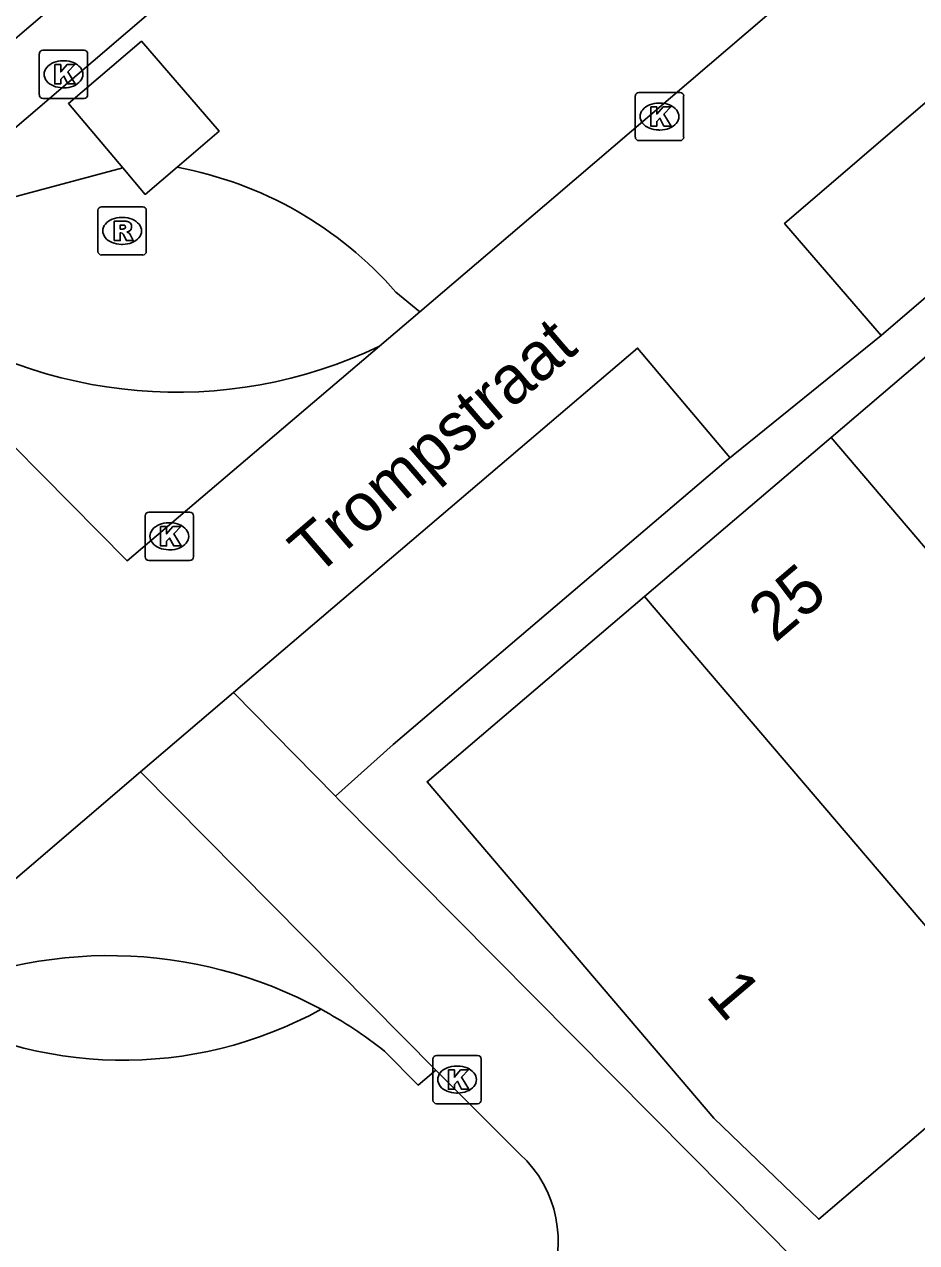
# Model space of a CAD drawing. Extents: x 160379 to 161131, y 383940 to 384849.
# Drawn here: x 160690.21 to 160708.69, y 384618.55 to 384643.8 of the extents above; entities that cross this region are included whole.
import ezdxf

# ---------------------------------------------------------------- set-up
doc = ezdxf.new("R2010")
doc.units = 0
for name, color, linetype in [('IMGEO_Groenvoorziening', 7, 'Continuous'), ('IMGEO_Kolk', 7, 'Continuous'), ('IMGEO_Openbare_ruimte_label', 7, 'Continuous'), ('IMGEO_Pand', 7, 'Continuous'), ('IMGEO_Pand_nummerreeks', 7, 'Continuous'), ('IMGEO_Rioolput', 7, 'Continuous'), ('IMGEO_Voetgangersgebied_open', 7, 'Continuous'), ('IMGEO_Voetpad_gesloten', 7, 'Continuous'), ('IMGEO_Voetpad_halfverhard', 7, 'Continuous')]:
    doc.layers.add(name, color=color, linetype=linetype)

msp = doc.modelspace()

# ---------------------------------------------------------------- linework, layer by layer
at = {"layer": 'IMGEO_Groenvoorziening'}
for points in [[(160712.616, 384641.352), (160711.93, 384640.763), (160707.952, 384637.348)], [(160692.249, 384640.822), (160688.115, 384639.718)], [(160698.397, 384637.84), (160697.903, 384638.25)], [(160704.741, 384634.75), (160697.843, 384628.87), (160696.648, 384627.802)]]:
    msp.add_lwpolyline(points, dxfattribs=at)
for centre, radius, start, end in [((160691.917, 384633.027), 7.944, 41.1092, 79.4637), ((160692.25, 384630.839), 8.51, 239.1118, 298.8327)]:
    msp.add_arc(centre, radius, start, end, dxfattribs=at)
at = {"layer": 'IMGEO_Kolk'}
for p, q in [((160690.591, 384643.264), (160691.443, 384643.264)), ((160690.516, 384642.338), (160690.516, 384643.19)), ((160691.004, 384643.044), (160691.029, 384643.044)), ((160691.517, 384643.19), (160691.517, 384642.338)), ((160691.027, 384642.484), (160691.002, 384642.484)), ((160691.443, 384642.264), (160690.591, 384642.264)), ((160702.862, 384641.463), (160702.862, 384642.315)), ((160702.937, 384642.389), (160703.789, 384642.389)), ((160703.863, 384642.315), (160703.863, 384641.463)), ((160703.35, 384642.169), (160703.375, 384642.169)), ((160703.373, 384641.609), (160703.348, 384641.609)), ((160703.789, 384641.389), (160702.937, 384641.389)), ((160692.708, 384632.762), (160692.708, 384633.614)), ((160692.783, 384633.688), (160693.635, 384633.688)), ((160693.709, 384633.614), (160693.709, 384632.762)), ((160693.196, 384633.468), (160693.221, 384633.468)), ((160693.219, 384632.908), (160693.194, 384632.908)), ((160693.635, 384632.688), (160692.783, 384632.688)), ((160698.669, 384621.502), (160698.669, 384622.354)), ((160698.744, 384622.428), (160699.596, 384622.428)), ((160699.67, 384622.354), (160699.67, 384621.502)), ((160699.157, 384622.208), (160699.182, 384622.208)), ((160699.18, 384621.648), (160699.155, 384621.648)), ((160699.596, 384621.428), (160698.744, 384621.428))]:
    msp.add_line(p, q, dxfattribs=at)
for points in [[(160690.591, 384643.264), (160691.443, 384643.264)], [(160690.516, 384642.338), (160690.516, 384643.19)], [(160690.837, 384642.964), (160690.96, 384642.964), (160690.96, 384642.813), (160691.09, 384642.964), (160691.254, 384642.964), (160691.108, 384642.813), (160691.261, 384642.564), (160691.109, 384642.564), (160691.024, 384642.728), (160690.96, 384642.661), (160690.96, 384642.564), (160690.837, 384642.564), (160690.837, 384642.964)], [(160691.517, 384643.19), (160691.517, 384642.338)], [(160691.443, 384642.264), (160690.591, 384642.264)], [(160702.862, 384641.463), (160702.862, 384642.315)], [(160702.937, 384642.389), (160703.789, 384642.389)], [(160703.863, 384642.315), (160703.863, 384641.463)], [(160703.183, 384642.089), (160703.306, 384642.089), (160703.306, 384641.938), (160703.436, 384642.089), (160703.6, 384642.089), (160703.454, 384641.938), (160703.607, 384641.689), (160703.455, 384641.689), (160703.37, 384641.853), (160703.306, 384641.786), (160703.306, 384641.689), (160703.183, 384641.689), (160703.183, 384642.089)], [(160703.789, 384641.389), (160702.937, 384641.389)], [(160692.708, 384632.762), (160692.708, 384633.614)], [(160692.783, 384633.688), (160693.635, 384633.688)], [(160693.709, 384633.614), (160693.709, 384632.762)], [(160693.029, 384633.388), (160693.152, 384633.388), (160693.152, 384633.237), (160693.282, 384633.388), (160693.446, 384633.388), (160693.3, 384633.237), (160693.453, 384632.988), (160693.301, 384632.988), (160693.216, 384633.152), (160693.152, 384633.085), (160693.152, 384632.988), (160693.029, 384632.988), (160693.029, 384633.388)], [(160693.635, 384632.688), (160692.783, 384632.688)], [(160698.669, 384621.502), (160698.669, 384622.354)], [(160698.744, 384622.428), (160699.596, 384622.428)], [(160699.67, 384622.354), (160699.67, 384621.502)], [(160698.99, 384622.128), (160699.113, 384622.128), (160699.113, 384621.977), (160699.243, 384622.128), (160699.407, 384622.128), (160699.261, 384621.977), (160699.414, 384621.728), (160699.262, 384621.728), (160699.177, 384621.892), (160699.113, 384621.825), (160699.113, 384621.728), (160698.99, 384621.728), (160698.99, 384622.128)], [(160699.596, 384621.428), (160698.744, 384621.428)]]:
    msp.add_lwpolyline(points, dxfattribs=at)
for centre, start, end in [((160690.593, 384643.188), 91.552, 178.448), ((160690.593, 384643.188), 91.552, 178.448), ((160691.441, 384643.188), 1.552, 88.448), ((160691.441, 384643.188), 1.552, 88.448), ((160690.593, 384642.34), 181.552, 268.448), ((160690.593, 384642.34), 181.552, 268.448), ((160691.441, 384642.34), 271.552, 358.448), ((160691.441, 384642.34), 271.552, 358.448), ((160702.939, 384642.313), 91.552, 178.448), ((160702.939, 384642.313), 91.552, 178.448), ((160703.787, 384642.313), 1.552, 88.448), ((160703.787, 384642.313), 1.552, 88.448), ((160702.939, 384641.465), 181.552, 268.448), ((160702.939, 384641.465), 181.552, 268.448), ((160703.787, 384641.465), 271.552, 358.448), ((160703.787, 384641.465), 271.552, 358.448), ((160692.785, 384633.612), 91.552, 178.448), ((160692.785, 384633.612), 91.552, 178.448), ((160693.633, 384633.612), 1.552, 88.448), ((160693.633, 384633.612), 1.552, 88.448), ((160692.785, 384632.764), 181.552, 268.448), ((160692.785, 384632.764), 181.552, 268.448), ((160693.633, 384632.764), 271.552, 358.448), ((160693.633, 384632.764), 271.552, 358.448), ((160698.746, 384622.352), 91.552, 178.448), ((160698.746, 384622.352), 91.552, 178.448), ((160699.594, 384622.352), 1.552, 88.448), ((160699.594, 384622.352), 1.552, 88.448), ((160698.746, 384621.504), 181.552, 268.448), ((160698.746, 384621.504), 181.552, 268.448), ((160699.594, 384621.504), 271.552, 358.448), ((160699.594, 384621.504), 271.552, 358.448)]:
    msp.add_arc(centre, 0.0765, start, end, dxfattribs=at)
for centre, major_axis, ratio, start_param, end_param in [((160691.003, 384642.764), (-0.387, 0.002), 0.722429, 4.712389, 7.853982), ((160691.028, 384642.764), (-0.39, 0.002), 0.717154, 1.570796, 4.712389), ((160703.349, 384641.889), (-0.387, 0.002), 0.722429, 4.712389, 7.853982), ((160703.374, 384641.889), (-0.39, 0.002), 0.717154, 1.570796, 4.712389), ((160693.195, 384633.188), (-0.387, 0.002), 0.722429, 4.712389, 7.853982), ((160693.22, 384633.188), (-0.39, 0.002), 0.717154, 1.570796, 4.712389), ((160699.156, 384621.928), (-0.387, 0.002), 0.722429, 4.712389, 7.853982), ((160699.181, 384621.928), (-0.39, 0.002), 0.717154, 1.570796, 4.712389)]:
    msp.add_ellipse(centre, major_axis=major_axis, ratio=ratio, start_param=start_param, end_param=end_param, dxfattribs=at)
at = {"layer": 'IMGEO_Pand'}
for points in [[(160706.918, 384635.239), (160710.78, 384638.533)], [(160703.054, 384631.943), (160706.918, 384635.239)], [(160714.4, 384626.456), (160712.86, 384628.264), (160706.918, 384635.239)], [(160710.537, 384623.165), (160710.942, 384622.689), (160706.66, 384619.033), (160704.491, 384621.131), (160698.547, 384628.1), (160703.054, 384631.943)], [(160710.537, 384623.165), (160708.996, 384624.972), (160703.054, 384631.943)]]:
    msp.add_lwpolyline(points, dxfattribs=at)
at = {"layer": 'IMGEO_Rioolput'}
for p, q in [((160691.731, 384639.093), (160691.731, 384639.945)), ((160691.806, 384640.019), (160692.658, 384640.019)), ((160692.732, 384639.945), (160692.732, 384639.093)), ((160692.219, 384639.799), (160692.244, 384639.799)), ((160692.242, 384639.239), (160692.217, 384639.239)), ((160692.658, 384639.019), (160691.806, 384639.019))]:
    msp.add_line(p, q, dxfattribs=at)
for points in [[(160691.731, 384639.093), (160691.731, 384639.945)], [(160691.806, 384640.019), (160692.658, 384640.019)], [(160692.732, 384639.945), (160692.732, 384639.093)], [(160692.32, 384639.717), (160692.068, 384639.719), (160692.068, 384639.319)], [(160692.068, 384639.319), (160692.192, 384639.319), (160692.192, 384639.481), (160692.203, 384639.481)], [(160692.246, 384639.638), (160692.192, 384639.638), (160692.192, 384639.557)], [(160692.192, 384639.557), (160692.244, 384639.557)], [(160692.25, 384639.452), (160692.321, 384639.319), (160692.461, 384639.319), (160692.396, 384639.445)], [(160692.658, 384639.019), (160691.806, 384639.019)]]:
    msp.add_lwpolyline(points, dxfattribs=at)
for centre, radius, start, end in [((160691.808, 384639.943), 0.0765, 91.552, 178.448), ((160691.808, 384639.943), 0.0765, 91.552, 178.448), ((160692.656, 384639.943), 0.0765, 1.552, 88.448), ((160692.656, 384639.943), 0.0765, 1.552, 88.448), ((160692.319, 384639.607), 0.109, 350.3612, 89.416), ((160692.202, 384639.428), 0.0533, 26.0293, 88.6989), ((160692.228, 384639.746), 0.19, 274.7715, 282.9687), ((160692.252, 384639.542), 0.0964, 77.0061, 93.1865), ((160692.266, 384639.599), 0.0378, 276.6634, 79.6772), ((160692.317, 384639.607), 0.112, 277.5842, 350.9817), ((160692.301, 384639.392), 0.108, 29.5134, 73.7905), ((160691.808, 384639.095), 0.0765, 181.552, 268.448), ((160691.808, 384639.095), 0.0765, 181.552, 268.448), ((160692.656, 384639.095), 0.0765, 271.552, 358.448), ((160692.656, 384639.095), 0.0765, 271.552, 358.448)]:
    msp.add_arc(centre, radius, start, end, dxfattribs=at)
for centre, major_axis, ratio, start_param, end_param in [((160692.218, 384639.519), (-0.387, 0.002), 0.722429, 4.712389, 7.853982), ((160692.243, 384639.519), (-0.39, 0.002), 0.717154, 1.570796, 4.712389)]:
    msp.add_ellipse(centre, major_axis=major_axis, ratio=ratio, start_param=start_param, end_param=end_param, dxfattribs=at)
at = {"layer": 'IMGEO_Voetgangersgebied_open'}
for points in [[(160703.235, 384654.813), (160686.913, 384640.854)], [(160688.852, 384640.658), (160702.831, 384652.634)], [(160707.15, 384645.327), (160701.212, 384640.247), (160698.397, 384637.84)], [(160707.952, 384637.348), (160705.952, 384639.673), (160710.66, 384643.716), (160712.616, 384641.352)], [(160698.397, 384637.84), (160697.565, 384637.128)], [(160704.741, 384634.75), (160707.952, 384637.348)], [(160694.536, 384629.95), (160702.91, 384637.088), (160704.821, 384634.818), (160704.741, 384634.75)], [(160692.615, 384628.309), (160694.536, 384629.95)], [(160696.648, 384627.802), (160694.536, 384629.95)], [(160759.828, 384522.305), (160755.906, 384542.287), (160755.616, 384543.763), (160752.301, 384560.653), (160749.625, 384574.277), (160715.318, 384608.946), (160714.28, 384609.995), (160704.012, 384620.371), (160696.715, 384627.735), (160696.648, 384627.802)], [(160698.73, 384622.125), (160700.47, 384620.379)]]:
    msp.add_lwpolyline(points, dxfattribs=at)
msp.add_arc((160698.849, 384618.59), 2.414, 334.7934, 47.8108, dxfattribs=at)
at = {"layer": 'IMGEO_Voetpad_gesloten'}
for points in [[(160693.37, 384640.837), (160694.24, 384641.582), (160692.632, 384643.448), (160691.119, 384642.158), (160692.249, 384640.822)], [(160692.249, 384640.822), (160692.712, 384640.274), (160693.37, 384640.837)]]:
    msp.add_lwpolyline(points, dxfattribs=at)
at = {"layer": 'IMGEO_Voetpad_halfverhard'}
for points in [[(160697.565, 384637.128), (160692.339, 384632.682), (160688.207, 384636.851)], [(160686.599, 384623.159), (160692.615, 384628.309)], [(160692.615, 384628.309), (160698.73, 384622.125)], [(160698.73, 384622.125), (160698.366, 384621.812), (160697.668, 384622.516)]]:
    msp.add_lwpolyline(points, dxfattribs=at)
for centre, radius, start, end in [((160693.366, 384645.898), 9.723, 234.7161, 295.5817), ((160691.971, 384615.315), 9.182, 61.4919, 116.4527), ((160691.887, 384615.193), 9.33, 51.7111, 61.3931)]:
    msp.add_arc(centre, radius, start, end, dxfattribs=at)

# ---------------------------------------------------------------- texts
at = {"layer": 'IMGEO_Openbare_ruimte_label'}
msp.add_text('Trompstraat', height=1, rotation=40.7007, dxfattribs=at).set_placement((160696.245, 384632.334))
at = {"layer": 'IMGEO_Pand_nummerreeks'}
for s, rotation, p in [('25', 40.4565, (160705.755, 384630.962)), ('1', 310.4621, (160704.301, 384623.664))]:
    msp.add_text(s, height=1, rotation=rotation, dxfattribs=at).set_placement(p)

doc.saveas('drawing.dxf')
